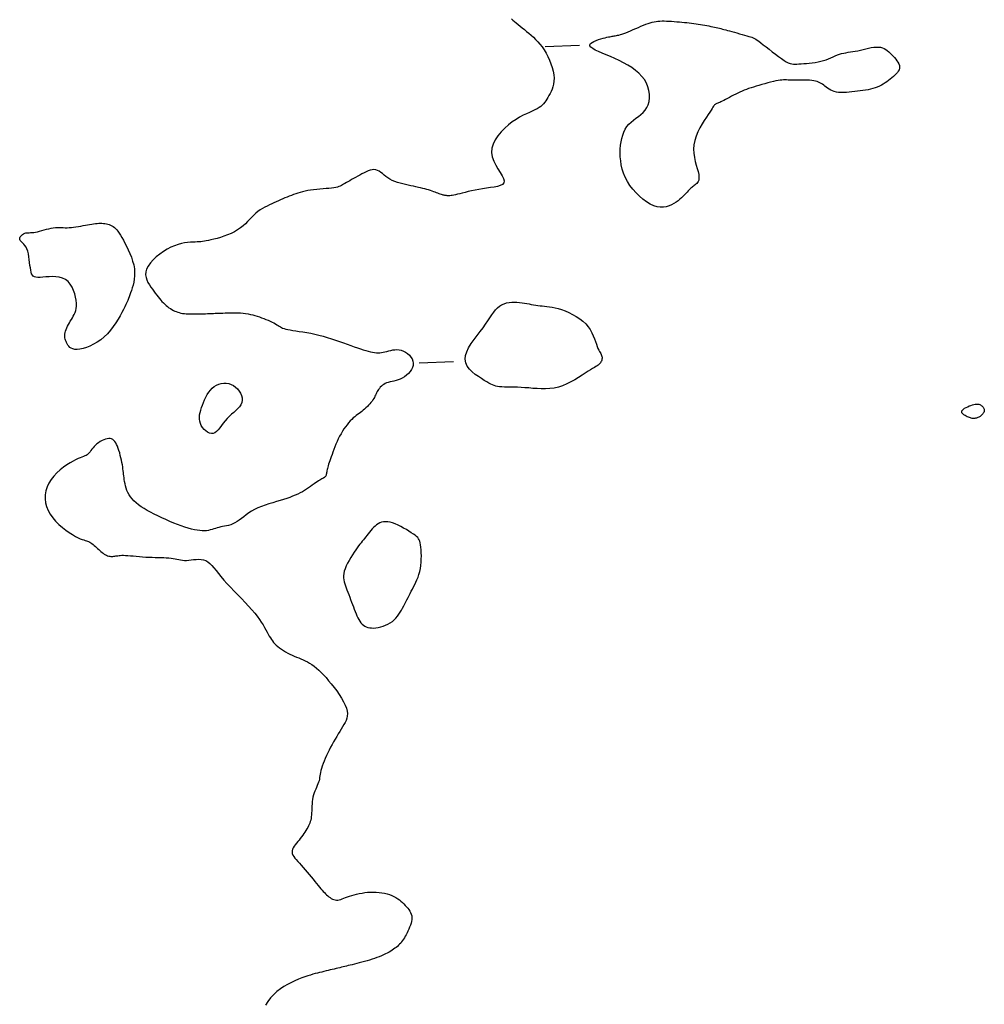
# Model space of a CAD drawing. Header units: millimetres. Extents: x 32690613 to 32693367, y 5343692 to 5344708.
# Tile 624 of 656: x 32692671 to 32692699, y 5344547 to 5344575. Entities that reach past the tile are written whole.
import ezdxf

# ---------------------------------------------------------------- set-up
doc = ezdxf.new("R2010")
doc.units = ezdxf.units.MM
doc.header["$LTSCALE"] = 20
doc.layers.add('02-DGM_HL_491.00', color=62, linetype='Continuous')

msp = doc.modelspace()

# ---------------------------------------------------------------- linework, layer by layer
at = {"layer": '02-DGM_HL_491.00', "elevation": 491, "flags": 128}
for points in [[(32692684.873, 5344575.371), (32692684.913, 5344575.337), (32692684.959, 5344575.299), (32692685.009, 5344575.257), (32692685.063, 5344575.212), (32692685.121, 5344575.164), (32692685.181, 5344575.114), (32692685.244, 5344575.061), (32692685.308, 5344575.008), (32692685.373, 5344574.954), (32692685.438, 5344574.898), (32692685.504, 5344574.839), (32692685.569, 5344574.777), (32692685.633, 5344574.711), (32692685.695, 5344574.639), (32692685.756, 5344574.56), (32692685.814, 5344574.474), (32692685.87, 5344574.38), (32692685.922, 5344574.28), (32692685.97, 5344574.176), (32692686.011, 5344574.069), (32692686.046, 5344573.961), (32692686.074, 5344573.855), (32692686.092, 5344573.753), (32692686.101, 5344573.656), (32692686.1, 5344573.566), (32692686.089, 5344573.482), (32692686.071, 5344573.406), (32692686.047, 5344573.335), (32692686.018, 5344573.269), (32692685.987, 5344573.208), (32692685.955, 5344573.151), (32692685.923, 5344573.098), (32692685.892, 5344573.049), (32692685.862, 5344573.002), (32692685.831, 5344572.958), (32692685.798, 5344572.916), (32692685.761, 5344572.877), (32692685.719, 5344572.839), (32692685.67, 5344572.804), (32692685.613, 5344572.769), (32692685.547, 5344572.736), (32692685.473, 5344572.702), (32692685.391, 5344572.666), (32692685.302, 5344572.626), (32692685.207, 5344572.58), (32692685.107, 5344572.527), (32692685.002, 5344572.464), (32692684.894, 5344572.391), (32692684.784, 5344572.306), (32692684.675, 5344572.209), (32692684.573, 5344572.104), (32692684.48, 5344571.991), (32692684.402, 5344571.873), (32692684.342, 5344571.75), (32692684.305, 5344571.625), (32692684.295, 5344571.5), (32692684.314, 5344571.376), (32692684.357, 5344571.255), (32692684.415, 5344571.138), (32692684.48, 5344571.028), (32692684.545, 5344570.925), (32692684.602, 5344570.832), (32692684.643, 5344570.75), (32692684.661, 5344570.68), (32692684.648, 5344570.625), (32692684.608, 5344570.581), (32692684.544, 5344570.548), (32692684.462, 5344570.523), (32692684.366, 5344570.503), (32692684.26, 5344570.487), (32692684.148, 5344570.472), (32692684.035, 5344570.456), (32692683.925, 5344570.438), (32692683.819, 5344570.417), (32692683.718, 5344570.395), (32692683.622, 5344570.373), (32692683.532, 5344570.351), (32692683.449, 5344570.33), (32692683.374, 5344570.311), (32692683.308, 5344570.294), (32692683.25, 5344570.281), (32692683.201, 5344570.271), (32692683.159, 5344570.263), (32692683.122, 5344570.258), (32692683.091, 5344570.255), (32692683.063, 5344570.254), (32692683.038, 5344570.254), (32692683.015, 5344570.255), (32692682.992, 5344570.256), (32692682.969, 5344570.258), (32692682.946, 5344570.262), (32692682.923, 5344570.266), (32692682.898, 5344570.271), (32692682.872, 5344570.278), (32692682.843, 5344570.287), (32692682.813, 5344570.297), (32692682.78, 5344570.309), (32692682.744, 5344570.323), (32692682.706, 5344570.338), (32692682.665, 5344570.354), (32692682.621, 5344570.371), (32692682.575, 5344570.388), (32692682.526, 5344570.405), (32692682.475, 5344570.421), (32692682.42, 5344570.437), (32692682.364, 5344570.452), (32692682.304, 5344570.467), (32692682.242, 5344570.482), (32692682.177, 5344570.496), (32692682.109, 5344570.511), (32692682.038, 5344570.526), (32692681.964, 5344570.542), (32692681.887, 5344570.558), (32692681.808, 5344570.575), (32692681.728, 5344570.594), (32692681.648, 5344570.615), (32692681.57, 5344570.639), (32692681.495, 5344570.666), (32692681.423, 5344570.696), (32692681.356, 5344570.731), (32692681.295, 5344570.769), (32692681.239, 5344570.81), (32692681.187, 5344570.852), (32692681.137, 5344570.893), (32692681.089, 5344570.93), (32692681.042, 5344570.962), (32692680.994, 5344570.987), (32692680.945, 5344571.002), (32692680.893, 5344571.008), (32692680.839, 5344571.003), (32692680.783, 5344570.99), (32692680.725, 5344570.971), (32692680.666, 5344570.946), (32692680.606, 5344570.916), (32692680.545, 5344570.884), (32692680.484, 5344570.851), (32692680.423, 5344570.817), (32692680.362, 5344570.784), (32692680.303, 5344570.751), (32692680.246, 5344570.719), (32692680.192, 5344570.689), (32692680.141, 5344570.66), (32692680.095, 5344570.633), (32692680.053, 5344570.608), (32692680.016, 5344570.585), (32692679.982, 5344570.565), (32692679.95, 5344570.546), (32692679.917, 5344570.53), (32692679.881, 5344570.516), (32692679.841, 5344570.503), (32692679.793, 5344570.492), (32692679.736, 5344570.482), (32692679.669, 5344570.474), (32692679.592, 5344570.466), (32692679.508, 5344570.458), (32692679.42, 5344570.451), (32692679.329, 5344570.443), (32692679.237, 5344570.435), (32692679.146, 5344570.425), (32692679.06, 5344570.414), (32692678.978, 5344570.401), (32692678.901, 5344570.386), (32692678.829, 5344570.369), (32692678.76, 5344570.35), (32692678.694, 5344570.331), (32692678.63, 5344570.309), (32692678.567, 5344570.287), (32692678.505, 5344570.264), (32692678.444, 5344570.239), (32692678.382, 5344570.214), (32692678.32, 5344570.188), (32692678.258, 5344570.162), (32692678.195, 5344570.134), (32692678.131, 5344570.106), (32692678.067, 5344570.078), (32692678.002, 5344570.049), (32692677.935, 5344570.019), (32692677.868, 5344569.988), (32692677.801, 5344569.956), (32692677.734, 5344569.921), (32692677.668, 5344569.883), (32692677.603, 5344569.842), (32692677.539, 5344569.797), (32692677.477, 5344569.747), (32692677.418, 5344569.692), (32692677.359, 5344569.633), (32692677.3, 5344569.572), (32692677.239, 5344569.508), (32692677.175, 5344569.445), (32692677.106, 5344569.382), (32692677.031, 5344569.322), (32692676.948, 5344569.265), (32692676.857, 5344569.213), (32692676.759, 5344569.165), (32692676.657, 5344569.122), (32692676.554, 5344569.083), (32692676.452, 5344569.049), (32692676.354, 5344569.019), (32692676.262, 5344568.994), (32692676.179, 5344568.973), (32692676.107, 5344568.956), (32692676.044, 5344568.944), (32692675.988, 5344568.934), (32692675.936, 5344568.927), (32692675.886, 5344568.922), (32692675.835, 5344568.919), (32692675.782, 5344568.916), (32692675.723, 5344568.914), (32692675.656, 5344568.911), (32692675.583, 5344568.906), (32692675.503, 5344568.898), (32692675.416, 5344568.886), (32692675.324, 5344568.867), (32692675.227, 5344568.841), (32692675.125, 5344568.806), (32692675.02, 5344568.761), (32692674.911, 5344568.704), (32692674.802, 5344568.638), (32692674.696, 5344568.563), (32692674.596, 5344568.482), (32692674.505, 5344568.396), (32692674.426, 5344568.309), (32692674.363, 5344568.22), (32692674.319, 5344568.133), (32692674.295, 5344568.049), (32692674.29, 5344567.968), (32692674.301, 5344567.89), (32692674.324, 5344567.815), (32692674.358, 5344567.744), (32692674.398, 5344567.675), (32692674.442, 5344567.61), (32692674.486, 5344567.548), (32692674.529, 5344567.488), (32692674.57, 5344567.432), (32692674.61, 5344567.378), (32692674.649, 5344567.328), (32692674.687, 5344567.28), (32692674.725, 5344567.234), (32692674.763, 5344567.192), (32692674.802, 5344567.151), (32692674.841, 5344567.113), (32692674.882, 5344567.078), (32692674.923, 5344567.045), (32692674.964, 5344567.014), (32692675.006, 5344566.986), (32692675.049, 5344566.96), (32692675.091, 5344566.937), (32692675.134, 5344566.917), (32692675.176, 5344566.899), (32692675.219, 5344566.883), (32692675.263, 5344566.87), (32692675.31, 5344566.859), (32692675.358, 5344566.85), (32692675.41, 5344566.844), (32692675.466, 5344566.838), (32692675.526, 5344566.835), (32692675.591, 5344566.833), (32692675.66, 5344566.832), (32692675.731, 5344566.832), (32692675.804, 5344566.833), (32692675.877, 5344566.835), (32692675.948, 5344566.838), (32692676.017, 5344566.84), (32692676.082, 5344566.843), (32692676.142, 5344566.845), (32692676.198, 5344566.847), (32692676.251, 5344566.849), (32692676.304, 5344566.851), (32692676.356, 5344566.853), (32692676.409, 5344566.855), (32692676.466, 5344566.858), (32692676.526, 5344566.86), (32692676.591, 5344566.862), (32692676.66, 5344566.865), (32692676.732, 5344566.867), (32692676.807, 5344566.867), (32692676.883, 5344566.867), (32692676.959, 5344566.865), (32692677.035, 5344566.861), (32692677.11, 5344566.855), (32692677.182, 5344566.846), (32692677.252, 5344566.835), (32692677.32, 5344566.821), (32692677.386, 5344566.805), (32692677.451, 5344566.787), (32692677.516, 5344566.767), (32692677.58, 5344566.746), (32692677.643, 5344566.723), (32692677.706, 5344566.699), (32692677.769, 5344566.674), (32692677.83, 5344566.648), (32692677.889, 5344566.622), (32692677.945, 5344566.596), (32692677.997, 5344566.571), (32692678.044, 5344566.546), (32692678.086, 5344566.522), (32692678.123, 5344566.5), (32692678.155, 5344566.48), (32692678.186, 5344566.461), (32692678.218, 5344566.442), (32692678.253, 5344566.426), (32692678.293, 5344566.41), (32692678.34, 5344566.395), (32692678.398, 5344566.382), (32692678.467, 5344566.369), (32692678.546, 5344566.356), (32692678.636, 5344566.343), (32692678.733, 5344566.329), (32692678.838, 5344566.313), (32692678.948, 5344566.295), (32692679.063, 5344566.274), (32692679.181, 5344566.248), (32692679.301, 5344566.219), (32692679.422, 5344566.186), (32692679.543, 5344566.15), (32692679.664, 5344566.112), (32692679.782, 5344566.073), (32692679.899, 5344566.033), (32692680.011, 5344565.994), (32692680.119, 5344565.955), (32692680.222, 5344565.919), (32692680.32, 5344565.884), (32692680.413, 5344565.852), (32692680.5, 5344565.823), (32692680.582, 5344565.796), (32692680.658, 5344565.773), (32692680.729, 5344565.753), (32692680.795, 5344565.737), (32692680.856, 5344565.725), (32692680.912, 5344565.716), (32692680.965, 5344565.711), (32692681.015, 5344565.71), (32692681.064, 5344565.712), (32692681.112, 5344565.717), (32692681.161, 5344565.725), (32692681.212, 5344565.737), (32692681.265, 5344565.75), (32692681.32, 5344565.765), (32692681.377, 5344565.779), (32692681.436, 5344565.79), (32692681.496, 5344565.798), (32692681.557, 5344565.801), (32692681.62, 5344565.796), (32692681.683, 5344565.783), (32692681.746, 5344565.759), (32692681.807, 5344565.727), (32692681.865, 5344565.686), (32692681.918, 5344565.639), (32692681.963, 5344565.586), (32692681.998, 5344565.529), (32692682.021, 5344565.469), (32692682.031, 5344565.407), (32692682.026, 5344565.345), (32692682.007, 5344565.282), (32692681.977, 5344565.222), (32692681.936, 5344565.164), (32692681.888, 5344565.109), (32692681.834, 5344565.059), (32692681.775, 5344565.015), (32692681.714, 5344564.978), (32692681.653, 5344564.948), (32692681.592, 5344564.924), (32692681.532, 5344564.905), (32692681.473, 5344564.89), (32692681.416, 5344564.877), (32692681.361, 5344564.864), (32692681.309, 5344564.851), (32692681.261, 5344564.835), (32692681.217, 5344564.816), (32692681.177, 5344564.793), (32692681.14, 5344564.768), (32692681.107, 5344564.74), (32692681.077, 5344564.711), (32692681.05, 5344564.68), (32692681.027, 5344564.648), (32692681.006, 5344564.616), (32692680.987, 5344564.584), (32692680.971, 5344564.552), (32692680.955, 5344564.52), (32692680.939, 5344564.487), (32692680.923, 5344564.454), (32692680.906, 5344564.419), (32692680.886, 5344564.384), (32692680.863, 5344564.347), (32692680.837, 5344564.309), (32692680.807, 5344564.27), (32692680.774, 5344564.23), (32692680.739, 5344564.191), (32692680.702, 5344564.152), (32692680.663, 5344564.114), (32692680.623, 5344564.078), (32692680.583, 5344564.044), (32692680.543, 5344564.012), (32692680.502, 5344563.982), (32692680.461, 5344563.953), (32692680.42, 5344563.923), (32692680.378, 5344563.892), (32692680.336, 5344563.858), (32692680.293, 5344563.822), (32692680.249, 5344563.781), (32692680.204, 5344563.735), (32692680.159, 5344563.684), (32692680.114, 5344563.628), (32692680.069, 5344563.569), (32692680.025, 5344563.505), (32692679.982, 5344563.438), (32692679.941, 5344563.368), (32692679.901, 5344563.295), (32692679.863, 5344563.219), (32692679.828, 5344563.142), (32692679.794, 5344563.064), (32692679.763, 5344562.987), (32692679.733, 5344562.911), (32692679.706, 5344562.837), (32692679.681, 5344562.767), (32692679.657, 5344562.701), (32692679.636, 5344562.64), (32692679.616, 5344562.584), (32692679.598, 5344562.533), (32692679.582, 5344562.486), (32692679.568, 5344562.442), (32692679.556, 5344562.402), (32692679.546, 5344562.364), (32692679.538, 5344562.33), (32692679.532, 5344562.297), (32692679.527, 5344562.267), (32692679.523, 5344562.239), (32692679.519, 5344562.213), (32692679.515, 5344562.189), (32692679.509, 5344562.167), (32692679.501, 5344562.148), (32692679.49, 5344562.13), (32692679.477, 5344562.115), (32692679.46, 5344562.102), (32692679.44, 5344562.088), (32692679.417, 5344562.075), (32692679.39, 5344562.06), (32692679.36, 5344562.044), (32692679.327, 5344562.025), (32692679.29, 5344562.002), (32692679.25, 5344561.975), (32692679.207, 5344561.945), (32692679.161, 5344561.912), (32692679.111, 5344561.876), (32692679.059, 5344561.839), (32692679.004, 5344561.801), (32692678.947, 5344561.763), (32692678.887, 5344561.726), (32692678.824, 5344561.689), (32692678.759, 5344561.655), (32692678.691, 5344561.621), (32692678.618, 5344561.588), (32692678.541, 5344561.556), (32692678.459, 5344561.524), (32692678.371, 5344561.493), (32692678.277, 5344561.462), (32692678.177, 5344561.432), (32692678.072, 5344561.401), (32692677.964, 5344561.369), (32692677.855, 5344561.335), (32692677.746, 5344561.3), (32692677.64, 5344561.262), (32692677.538, 5344561.22), (32692677.443, 5344561.175), (32692677.355, 5344561.125), (32692677.273, 5344561.073), (32692677.198, 5344561.02), (32692677.128, 5344560.966), (32692677.061, 5344560.915), (32692676.997, 5344560.867), (32692676.935, 5344560.823), (32692676.874, 5344560.786), (32692676.813, 5344560.756), (32692676.752, 5344560.732), (32692676.691, 5344560.714), (32692676.631, 5344560.7), (32692676.572, 5344560.688), (32692676.515, 5344560.678), (32692676.46, 5344560.668), (32692676.407, 5344560.656), (32692676.356, 5344560.643), (32692676.307, 5344560.628), (32692676.259, 5344560.612), (32692676.211, 5344560.596), (32692676.161, 5344560.582), (32692676.109, 5344560.57), (32692676.054, 5344560.561), (32692675.994, 5344560.557), (32692675.928, 5344560.557), (32692675.858, 5344560.562), (32692675.782, 5344560.572), (32692675.701, 5344560.587), (32692675.614, 5344560.607), (32692675.522, 5344560.632), (32692675.424, 5344560.662), (32692675.321, 5344560.697), (32692675.213, 5344560.737), (32692675.101, 5344560.781), (32692674.986, 5344560.829), (32692674.871, 5344560.88), (32692674.756, 5344560.932), (32692674.644, 5344560.986), (32692674.535, 5344561.041), (32692674.432, 5344561.095), (32692674.335, 5344561.149), (32692674.244, 5344561.202), (32692674.161, 5344561.256), (32692674.085, 5344561.31), (32692674.015, 5344561.364), (32692673.953, 5344561.42), (32692673.898, 5344561.478), (32692673.851, 5344561.537), (32692673.81, 5344561.599), (32692673.776, 5344561.663), (32692673.748, 5344561.728), (32692673.725, 5344561.792), (32692673.707, 5344561.857), (32692673.693, 5344561.92), (32692673.681, 5344561.981), (32692673.672, 5344562.039), (32692673.665, 5344562.093), (32692673.658, 5344562.145), (32692673.653, 5344562.196), (32692673.647, 5344562.246), (32692673.642, 5344562.297), (32692673.635, 5344562.35), (32692673.627, 5344562.406), (32692673.617, 5344562.465), (32692673.605, 5344562.53), (32692673.591, 5344562.598), (32692673.576, 5344562.668), (32692673.558, 5344562.739), (32692673.539, 5344562.81), (32692673.518, 5344562.878), (32692673.497, 5344562.942), (32692673.474, 5344563.002), (32692673.45, 5344563.055), (32692673.426, 5344563.101), (32692673.399, 5344563.141), (32692673.371, 5344563.173), (32692673.34, 5344563.198), (32692673.305, 5344563.216), (32692673.268, 5344563.226), (32692673.226, 5344563.228), (32692673.18, 5344563.223), (32692673.132, 5344563.21), (32692673.081, 5344563.191), (32692673.029, 5344563.167), (32692672.978, 5344563.138), (32692672.928, 5344563.105), (32692672.882, 5344563.07), (32692672.839, 5344563.033), (32692672.801, 5344562.994), (32692672.768, 5344562.955), (32692672.737, 5344562.917), (32692672.709, 5344562.88), (32692672.683, 5344562.845), (32692672.656, 5344562.812), (32692672.629, 5344562.784), (32692672.599, 5344562.759), (32692672.568, 5344562.739), (32692672.532, 5344562.723), (32692672.492, 5344562.707), (32692672.446, 5344562.691), (32692672.394, 5344562.671), (32692672.334, 5344562.647), (32692672.266, 5344562.616), (32692672.19, 5344562.576), (32692672.104, 5344562.526), (32692672.011, 5344562.466), (32692671.914, 5344562.396), (32692671.817, 5344562.319), (32692671.724, 5344562.233), (32692671.636, 5344562.14), (32692671.558, 5344562.042), (32692671.492, 5344561.937), (32692671.441, 5344561.829), (32692671.407, 5344561.717), (32692671.388, 5344561.602), (32692671.384, 5344561.487), (32692671.397, 5344561.371), (32692671.425, 5344561.257), (32692671.468, 5344561.144), (32692671.527, 5344561.035), (32692671.601, 5344560.931), (32692671.687, 5344560.832), (32692671.781, 5344560.739), (32692671.881, 5344560.653), (32692671.982, 5344560.575), (32692672.081, 5344560.506), (32692672.175, 5344560.446), (32692672.261, 5344560.397), (32692672.335, 5344560.358), (32692672.398, 5344560.329), (32692672.453, 5344560.308), (32692672.5, 5344560.292), (32692672.54, 5344560.279), (32692672.577, 5344560.268), (32692672.61, 5344560.258), (32692672.642, 5344560.245), (32692672.674, 5344560.229), (32692672.706, 5344560.209), (32692672.738, 5344560.186), (32692672.77, 5344560.161), (32692672.803, 5344560.134), (32692672.835, 5344560.106), (32692672.868, 5344560.076), (32692672.9, 5344560.047), (32692672.933, 5344560.017), (32692672.965, 5344559.987), (32692672.997, 5344559.959), (32692673.03, 5344559.932), (32692673.062, 5344559.907), (32692673.094, 5344559.884), (32692673.126, 5344559.864), (32692673.158, 5344559.848), (32692673.19, 5344559.836), (32692673.221, 5344559.827), (32692673.252, 5344559.821), (32692673.283, 5344559.818), (32692673.314, 5344559.817), (32692673.343, 5344559.818), (32692673.372, 5344559.82), (32692673.401, 5344559.824), (32692673.429, 5344559.829), (32692673.457, 5344559.834), (32692673.487, 5344559.838), (32692673.52, 5344559.843), (32692673.557, 5344559.846), (32692673.6, 5344559.848), (32692673.65, 5344559.849), (32692673.708, 5344559.847), (32692673.776, 5344559.843), (32692673.851, 5344559.838), (32692673.933, 5344559.83), (32692674.019, 5344559.822), (32692674.11, 5344559.814), (32692674.203, 5344559.806), (32692674.296, 5344559.799), (32692674.389, 5344559.793), (32692674.48, 5344559.79), (32692674.568, 5344559.787), (32692674.653, 5344559.785), (32692674.735, 5344559.784), (32692674.814, 5344559.782), (32692674.888, 5344559.779), (32692674.958, 5344559.775), (32692675.024, 5344559.768), (32692675.084, 5344559.759), (32692675.141, 5344559.748), (32692675.195, 5344559.736), (32692675.248, 5344559.725), (32692675.3, 5344559.715), (32692675.354, 5344559.707), (32692675.411, 5344559.702), (32692675.471, 5344559.702), (32692675.536, 5344559.707), (32692675.604, 5344559.715), (32692675.675, 5344559.723), (32692675.748, 5344559.73), (32692675.821, 5344559.734), (32692675.892, 5344559.73), (32692675.961, 5344559.719), (32692676.027, 5344559.696), (32692676.089, 5344559.661), (32692676.148, 5344559.614), (32692676.206, 5344559.555), (32692676.265, 5344559.487), (32692676.327, 5344559.409), (32692676.394, 5344559.323), (32692676.467, 5344559.231), (32692676.55, 5344559.133), (32692676.642, 5344559.03), (32692676.742, 5344558.923), (32692676.847, 5344558.814), (32692676.956, 5344558.704), (32692677.064, 5344558.594), (32692677.169, 5344558.485), (32692677.269, 5344558.378), (32692677.362, 5344558.275), (32692677.444, 5344558.177), (32692677.516, 5344558.083), (32692677.58, 5344557.994), (32692677.636, 5344557.91), (32692677.686, 5344557.832), (32692677.73, 5344557.758), (32692677.769, 5344557.689), (32692677.804, 5344557.625), (32692677.836, 5344557.566), (32692677.867, 5344557.512), (32692677.897, 5344557.462), (32692677.927, 5344557.414), (32692677.958, 5344557.37), (32692677.991, 5344557.327), (32692678.028, 5344557.286), (32692678.069, 5344557.246), (32692678.115, 5344557.206), (32692678.165, 5344557.167), (32692678.219, 5344557.128), (32692678.276, 5344557.091), (32692678.336, 5344557.055), (32692678.398, 5344557.021), (32692678.461, 5344556.988), (32692678.525, 5344556.958), (32692678.589, 5344556.931), (32692678.652, 5344556.905), (32692678.716, 5344556.879), (32692678.779, 5344556.854), (32692678.843, 5344556.827), (32692678.907, 5344556.797), (32692678.97, 5344556.765), (32692679.034, 5344556.728), (32692679.099, 5344556.686), (32692679.163, 5344556.639), (32692679.229, 5344556.586), (32692679.296, 5344556.526), (32692679.364, 5344556.46), (32692679.435, 5344556.388), (32692679.507, 5344556.308), (32692679.582, 5344556.221), (32692679.66, 5344556.127), (32692679.738, 5344556.027), (32692679.815, 5344555.923), (32692679.888, 5344555.818), (32692679.955, 5344555.714), (32692680.013, 5344555.612), (32692680.062, 5344555.515), (32692680.097, 5344555.424), (32692680.118, 5344555.342), (32692680.126, 5344555.267), (32692680.122, 5344555.197), (32692680.109, 5344555.133), (32692680.086, 5344555.07), (32692680.057, 5344555.01), (32692680.023, 5344554.949), (32692679.985, 5344554.886), (32692679.945, 5344554.82), (32692679.903, 5344554.752), (32692679.86, 5344554.68), (32692679.816, 5344554.607), (32692679.772, 5344554.531), (32692679.728, 5344554.454), (32692679.684, 5344554.375), (32692679.641, 5344554.294), (32692679.599, 5344554.213), (32692679.558, 5344554.132), (32692679.52, 5344554.051), (32692679.484, 5344553.971), (32692679.451, 5344553.894), (32692679.422, 5344553.82), (32692679.396, 5344553.749), (32692679.376, 5344553.683), (32692679.36, 5344553.623), (32692679.347, 5344553.567), (32692679.338, 5344553.514), (32692679.33, 5344553.465), (32692679.323, 5344553.417), (32692679.314, 5344553.371), (32692679.304, 5344553.326), (32692679.291, 5344553.28), (32692679.275, 5344553.233), (32692679.255, 5344553.184), (32692679.233, 5344553.134), (32692679.21, 5344553.082), (32692679.187, 5344553.028), (32692679.166, 5344552.972), (32692679.146, 5344552.913), (32692679.13, 5344552.851), (32692679.118, 5344552.787), (32692679.109, 5344552.72), (32692679.103, 5344552.653), (32692679.099, 5344552.585), (32692679.096, 5344552.519), (32692679.094, 5344552.454), (32692679.091, 5344552.392), (32692679.087, 5344552.335), (32692679.081, 5344552.281), (32692679.073, 5344552.232), (32692679.063, 5344552.186), (32692679.05, 5344552.142), (32692679.036, 5344552.1), (32692679.019, 5344552.059), (32692678.999, 5344552.018), (32692678.977, 5344551.976), (32692678.952, 5344551.933), (32692678.925, 5344551.888), (32692678.896, 5344551.842), (32692678.865, 5344551.796), (32692678.832, 5344551.749), (32692678.798, 5344551.702), (32692678.762, 5344551.655), (32692678.726, 5344551.609), (32692678.689, 5344551.563), (32692678.652, 5344551.518), (32692678.618, 5344551.474), (32692678.587, 5344551.43), (32692678.561, 5344551.386), (32692678.541, 5344551.344), (32692678.529, 5344551.301), (32692678.525, 5344551.259), (32692678.532, 5344551.218), (32692678.548, 5344551.176), (32692678.573, 5344551.133), (32692678.605, 5344551.089), (32692678.644, 5344551.042), (32692678.688, 5344550.992), (32692678.737, 5344550.939), (32692678.79, 5344550.881), (32692678.846, 5344550.818), (32692678.904, 5344550.751), (32692678.962, 5344550.683), (32692679.021, 5344550.613), (32692679.078, 5344550.543), (32692679.134, 5344550.475), (32692679.187, 5344550.41), (32692679.236, 5344550.35), (32692679.281, 5344550.295), (32692679.321, 5344550.245), (32692679.359, 5344550.2), (32692679.394, 5344550.159), (32692679.427, 5344550.121), (32692679.459, 5344550.087), (32692679.491, 5344550.054), (32692679.523, 5344550.024), (32692679.556, 5344549.994), (32692679.59, 5344549.967), (32692679.624, 5344549.942), (32692679.66, 5344549.919), (32692679.697, 5344549.901), (32692679.734, 5344549.886), (32692679.772, 5344549.876), (32692679.81, 5344549.872), (32692679.85, 5344549.873), (32692679.89, 5344549.88), (32692679.932, 5344549.891), (32692679.976, 5344549.906), (32692680.023, 5344549.923), (32692680.074, 5344549.943), (32692680.128, 5344549.963), (32692680.187, 5344549.984), (32692680.252, 5344550.005), (32692680.32, 5344550.026), (32692680.393, 5344550.044), (32692680.469, 5344550.062), (32692680.548, 5344550.076), (32692680.629, 5344550.089), (32692680.711, 5344550.097), (32692680.794, 5344550.103), (32692680.878, 5344550.104), (32692680.96, 5344550.101), (32692681.042, 5344550.094), (32692681.122, 5344550.084), (32692681.199, 5344550.069), (32692681.273, 5344550.051), (32692681.344, 5344550.029), (32692681.41, 5344550.004), (32692681.471, 5344549.976), (32692681.527, 5344549.945), (32692681.58, 5344549.911), (32692681.628, 5344549.875), (32692681.674, 5344549.838), (32692681.717, 5344549.799), (32692681.757, 5344549.759), (32692681.796, 5344549.719), (32692681.833, 5344549.679), (32692681.869, 5344549.638), (32692681.901, 5344549.597), (32692681.929, 5344549.554), (32692681.953, 5344549.51), (32692681.972, 5344549.464), (32692681.985, 5344549.416), (32692681.991, 5344549.366), (32692681.989, 5344549.312), (32692681.981, 5344549.257), (32692681.967, 5344549.2), (32692681.948, 5344549.142), (32692681.926, 5344549.085), (32692681.902, 5344549.028), (32692681.876, 5344548.973), (32692681.85, 5344548.921), (32692681.824, 5344548.871), (32692681.798, 5344548.825), (32692681.773, 5344548.781), (32692681.747, 5344548.74), (32692681.721, 5344548.701), (32692681.694, 5344548.664), (32692681.666, 5344548.629), (32692681.637, 5344548.596), (32692681.606, 5344548.564), (32692681.574, 5344548.533), (32692681.539, 5344548.504), (32692681.502, 5344548.476), (32692681.463, 5344548.448), (32692681.421, 5344548.421), (32692681.377, 5344548.394), (32692681.329, 5344548.367), (32692681.279, 5344548.34), (32692681.225, 5344548.313), (32692681.168, 5344548.286), (32692681.109, 5344548.259), (32692681.046, 5344548.233), (32692680.981, 5344548.208), (32692680.913, 5344548.183), (32692680.842, 5344548.159), (32692680.769, 5344548.135), (32692680.694, 5344548.113), (32692680.619, 5344548.092), (32692680.544, 5344548.072), (32692680.47, 5344548.053), (32692680.398, 5344548.035), (32692680.329, 5344548.018), (32692680.265, 5344548.003), (32692680.205, 5344547.988), (32692680.15, 5344547.975), (32692680.098, 5344547.962), (32692680.048, 5344547.95), (32692679.999, 5344547.939), (32692679.951, 5344547.927), (32692679.902, 5344547.915), (32692679.852, 5344547.903), (32692679.799, 5344547.89), (32692679.744, 5344547.877), (32692679.687, 5344547.863), (32692679.628, 5344547.849), (32692679.568, 5344547.835), (32692679.507, 5344547.82), (32692679.445, 5344547.805), (32692679.384, 5344547.79), (32692679.321, 5344547.775), (32692679.258, 5344547.76), (32692679.193, 5344547.743), (32692679.125, 5344547.724), (32692679.054, 5344547.703), (32692678.977, 5344547.678), (32692678.895, 5344547.65), (32692678.806, 5344547.618), (32692678.711, 5344547.58), (32692678.609, 5344547.537), (32692678.504, 5344547.488), (32692678.397, 5344547.433), (32692678.29, 5344547.37), (32692678.186, 5344547.3), (32692678.085, 5344547.222), (32692677.991, 5344547.135), (32692677.905, 5344547.04), (32692677.828, 5344546.939), (32692677.76, 5344546.834)], [(32692686.842, 5344574.602), (32692685.843, 5344574.563)], [(32692682.198, 5344565.414), (32692683.197, 5344565.453)]]:
    msp.add_lwpolyline(points, dxfattribs=at)
for points in [[(32692688.178, 5344574.971), (32692688.242, 5344574.997), (32692688.313, 5344575.027), (32692688.387, 5344575.059), (32692688.463, 5344575.092), (32692688.54, 5344575.125), (32692688.616, 5344575.157), (32692688.69, 5344575.188), (32692688.759, 5344575.215), (32692688.824, 5344575.238), (32692688.884, 5344575.258), (32692688.942, 5344575.274), (32692688.997, 5344575.286), (32692689.052, 5344575.296), (32692689.108, 5344575.303), (32692689.165, 5344575.307), (32692689.226, 5344575.31), (32692689.29, 5344575.31), (32692689.358, 5344575.309), (32692689.429, 5344575.306), (32692689.502, 5344575.302), (32692689.577, 5344575.296), (32692689.651, 5344575.29), (32692689.726, 5344575.284), (32692689.8, 5344575.277), (32692689.872, 5344575.269), (32692689.942, 5344575.262), (32692690.011, 5344575.254), (32692690.078, 5344575.246), (32692690.145, 5344575.238), (32692690.21, 5344575.229), (32692690.274, 5344575.219), (32692690.337, 5344575.209), (32692690.4, 5344575.199), (32692690.461, 5344575.188), (32692690.522, 5344575.177), (32692690.58, 5344575.165), (32692690.637, 5344575.154), (32692690.691, 5344575.142), (32692690.743, 5344575.131), (32692690.792, 5344575.12), (32692690.838, 5344575.11), (32692690.883, 5344575.1), (32692690.927, 5344575.089), (32692690.971, 5344575.078), (32692691.017, 5344575.067), (32692691.067, 5344575.054), (32692691.121, 5344575.039), (32692691.181, 5344575.023), (32692691.248, 5344575.004), (32692691.319, 5344574.984), (32692691.393, 5344574.963), (32692691.468, 5344574.941), (32692691.542, 5344574.92), (32692691.612, 5344574.9), (32692691.677, 5344574.881), (32692691.734, 5344574.864), (32692691.782, 5344574.85), (32692691.824, 5344574.837), (32692691.861, 5344574.823), (32692691.897, 5344574.806), (32692691.935, 5344574.786), (32692691.977, 5344574.759), (32692692.025, 5344574.724), (32692692.084, 5344574.68), (32692692.154, 5344574.624), (32692692.234, 5344574.561), (32692692.321, 5344574.492), (32692692.412, 5344574.421), (32692692.503, 5344574.35), (32692692.592, 5344574.282), (32692692.676, 5344574.221), (32692692.753, 5344574.169), (32692692.819, 5344574.13), (32692692.877, 5344574.1), (32692692.929, 5344574.081), (32692692.977, 5344574.069), (32692693.024, 5344574.063), (32692693.072, 5344574.062), (32692693.124, 5344574.064), (32692693.183, 5344574.068), (32692693.249, 5344574.072), (32692693.323, 5344574.076), (32692693.402, 5344574.081), (32692693.484, 5344574.088), (32692693.569, 5344574.098), (32692693.654, 5344574.109), (32692693.738, 5344574.124), (32692693.819, 5344574.143), (32692693.896, 5344574.165), (32692693.969, 5344574.19), (32692694.039, 5344574.218), (32692694.106, 5344574.246), (32692694.171, 5344574.275), (32692694.234, 5344574.302), (32692694.296, 5344574.327), (32692694.358, 5344574.349), (32692694.42, 5344574.367), (32692694.482, 5344574.381), (32692694.546, 5344574.393), (32692694.61, 5344574.403), (32692694.676, 5344574.413), (32692694.744, 5344574.424), (32692694.815, 5344574.435), (32692694.888, 5344574.449), (32692694.964, 5344574.466), (32692695.041, 5344574.485), (32692695.12, 5344574.504), (32692695.198, 5344574.522), (32692695.274, 5344574.538), (32692695.348, 5344574.549), (32692695.419, 5344574.556), (32692695.484, 5344574.556), (32692695.544, 5344574.548), (32692695.599, 5344574.533), (32692695.649, 5344574.512), (32692695.696, 5344574.485), (32692695.74, 5344574.453), (32692695.783, 5344574.418), (32692695.824, 5344574.379), (32692695.865, 5344574.337), (32692695.907, 5344574.294), (32692695.947, 5344574.25), (32692695.985, 5344574.206), (32692696.02, 5344574.16), (32692696.05, 5344574.115), (32692696.073, 5344574.07), (32692696.089, 5344574.025), (32692696.096, 5344573.982), (32692696.093, 5344573.94), (32692696.08, 5344573.899), (32692696.059, 5344573.859), (32692696.031, 5344573.819), (32692695.997, 5344573.781), (32692695.959, 5344573.742), (32692695.917, 5344573.704), (32692695.872, 5344573.666), (32692695.826, 5344573.628), (32692695.778, 5344573.59), (32692695.729, 5344573.552), (32692695.678, 5344573.516), (32692695.625, 5344573.482), (32692695.57, 5344573.45), (32692695.512, 5344573.421), (32692695.452, 5344573.395), (32692695.389, 5344573.372), (32692695.323, 5344573.353), (32692695.255, 5344573.336), (32692695.185, 5344573.322), (32692695.112, 5344573.309), (32692695.037, 5344573.298), (32692694.96, 5344573.287), (32692694.881, 5344573.277), (32692694.8, 5344573.266), (32692694.719, 5344573.256), (32692694.638, 5344573.248), (32692694.557, 5344573.241), (32692694.479, 5344573.238), (32692694.404, 5344573.238), (32692694.333, 5344573.242), (32692694.267, 5344573.251), (32692694.207, 5344573.267), (32692694.153, 5344573.287), (32692694.103, 5344573.31), (32692694.057, 5344573.337), (32692694.014, 5344573.366), (32692693.975, 5344573.395), (32692693.937, 5344573.424), (32692693.901, 5344573.452), (32692693.866, 5344573.477), (32692693.83, 5344573.501), (32692693.794, 5344573.521), (32692693.755, 5344573.54), (32692693.712, 5344573.556), (32692693.665, 5344573.569), (32692693.613, 5344573.58), (32692693.554, 5344573.588), (32692693.487, 5344573.594), (32692693.415, 5344573.597), (32692693.34, 5344573.599), (32692693.262, 5344573.6), (32692693.186, 5344573.6), (32692693.111, 5344573.599), (32692693.041, 5344573.599), (32692692.978, 5344573.599), (32692692.922, 5344573.6), (32692692.873, 5344573.602), (32692692.828, 5344573.604), (32692692.785, 5344573.604), (32692692.741, 5344573.604), (32692692.695, 5344573.601), (32692692.644, 5344573.595), (32692692.586, 5344573.586), (32692692.52, 5344573.574), (32692692.446, 5344573.557), (32692692.367, 5344573.538), (32692692.283, 5344573.517), (32692692.198, 5344573.494), (32692692.112, 5344573.471), (32692692.028, 5344573.446), (32692691.947, 5344573.422), (32692691.871, 5344573.399), (32692691.799, 5344573.376), (32692691.731, 5344573.353), (32692691.666, 5344573.33), (32692691.603, 5344573.306), (32692691.541, 5344573.281), (32692691.48, 5344573.255), (32692691.419, 5344573.226), (32692691.358, 5344573.196), (32692691.296, 5344573.164), (32692691.235, 5344573.131), (32692691.175, 5344573.099), (32692691.118, 5344573.068), (32692691.064, 5344573.038), (32692691.014, 5344573.012), (32692690.969, 5344572.989), (32692690.929, 5344572.971), (32692690.894, 5344572.956), (32692690.863, 5344572.944), (32692690.837, 5344572.933), (32692690.813, 5344572.924), (32692690.793, 5344572.915), (32692690.775, 5344572.906), (32692690.759, 5344572.895), (32692690.745, 5344572.882), (32692690.73, 5344572.865), (32692690.714, 5344572.842), (32692690.695, 5344572.814), (32692690.671, 5344572.777), (32692690.643, 5344572.732), (32692690.607, 5344572.675), (32692690.562, 5344572.607), (32692690.508, 5344572.525), (32692690.448, 5344572.433), (32692690.386, 5344572.33), (32692690.323, 5344572.219), (32692690.265, 5344572.101), (32692690.214, 5344571.979), (32692690.174, 5344571.855), (32692690.149, 5344571.729), (32692690.14, 5344571.604), (32692690.146, 5344571.481), (32692690.163, 5344571.361), (32692690.187, 5344571.247), (32692690.214, 5344571.14), (32692690.243, 5344571.041), (32692690.267, 5344570.951), (32692690.285, 5344570.872), (32692690.293, 5344570.806), (32692690.293, 5344570.751), (32692690.285, 5344570.705), (32692690.27, 5344570.668), (32692690.251, 5344570.637), (32692690.229, 5344570.612), (32692690.205, 5344570.59), (32692690.18, 5344570.57), (32692690.156, 5344570.552), (32692690.133, 5344570.534), (32692690.11, 5344570.515), (32692690.086, 5344570.495), (32692690.062, 5344570.473), (32692690.037, 5344570.449), (32692690.01, 5344570.422), (32692689.981, 5344570.392), (32692689.95, 5344570.358), (32692689.916, 5344570.32), (32692689.879, 5344570.279), (32692689.838, 5344570.237), (32692689.793, 5344570.193), (32692689.745, 5344570.15), (32692689.691, 5344570.106), (32692689.633, 5344570.064), (32692689.569, 5344570.024), (32692689.501, 5344569.988), (32692689.427, 5344569.958), (32692689.348, 5344569.935), (32692689.264, 5344569.923), (32692689.176, 5344569.922), (32692689.082, 5344569.936), (32692688.985, 5344569.965), (32692688.883, 5344570.011), (32692688.779, 5344570.073), (32692688.674, 5344570.15), (32692688.572, 5344570.237), (32692688.473, 5344570.335), (32692688.381, 5344570.441), (32692688.297, 5344570.553), (32692688.224, 5344570.668), (32692688.163, 5344570.786), (32692688.114, 5344570.905), (32692688.076, 5344571.024), (32692688.048, 5344571.143), (32692688.029, 5344571.261), (32692688.018, 5344571.378), (32692688.014, 5344571.492), (32692688.017, 5344571.604), (32692688.026, 5344571.712), (32692688.04, 5344571.815), (32692688.06, 5344571.914), (32692688.087, 5344572.008), (32692688.121, 5344572.096), (32692688.162, 5344572.178), (32692688.21, 5344572.254), (32692688.266, 5344572.322), (32692688.329, 5344572.384), (32692688.399, 5344572.44), (32692688.471, 5344572.494), (32692688.544, 5344572.547), (32692688.614, 5344572.602), (32692688.681, 5344572.661), (32692688.74, 5344572.727), (32692688.789, 5344572.802), (32692688.827, 5344572.887), (32692688.852, 5344572.981), (32692688.864, 5344573.082), (32692688.863, 5344573.188), (32692688.848, 5344573.296), (32692688.818, 5344573.404), (32692688.775, 5344573.51), (32692688.716, 5344573.612), (32692688.642, 5344573.708), (32692688.555, 5344573.797), (32692688.456, 5344573.881), (32692688.348, 5344573.96), (32692688.232, 5344574.033), (32692688.11, 5344574.101), (32692687.985, 5344574.165), (32692687.858, 5344574.225), (32692687.731, 5344574.28), (32692687.608, 5344574.332), (32692687.492, 5344574.381), (32692687.387, 5344574.427), (32692687.296, 5344574.47), (32692687.222, 5344574.511), (32692687.169, 5344574.55), (32692687.141, 5344574.587), (32692687.139, 5344574.622), (32692687.161, 5344574.656), (32692687.202, 5344574.688), (32692687.256, 5344574.718), (32692687.321, 5344574.745), (32692687.39, 5344574.77), (32692687.46, 5344574.792), (32692687.525, 5344574.81), (32692687.583, 5344574.825), (32692687.633, 5344574.838), (32692687.677, 5344574.847), (32692687.715, 5344574.855), (32692687.75, 5344574.861), (32692687.782, 5344574.867), (32692687.812, 5344574.872), (32692687.842, 5344574.876), (32692687.873, 5344574.881), (32692687.906, 5344574.887), (32692687.94, 5344574.895), (32692687.979, 5344574.904), (32692688.021, 5344574.916), (32692688.067, 5344574.931), (32692688.119, 5344574.949)], [(32692671.235, 5344567.892), (32692671.17, 5344567.892), (32692671.117, 5344567.898), (32692671.074, 5344567.91), (32692671.04, 5344567.929), (32692671.014, 5344567.957), (32692670.993, 5344567.993), (32692670.978, 5344568.04), (32692670.965, 5344568.096), (32692670.955, 5344568.163), (32692670.945, 5344568.239), (32692670.935, 5344568.32), (32692670.925, 5344568.404), (32692670.913, 5344568.488), (32692670.898, 5344568.569), (32692670.88, 5344568.645), (32692670.858, 5344568.712), (32692670.831, 5344568.768), (32692670.8, 5344568.814), (32692670.769, 5344568.853), (32692670.737, 5344568.885), (32692670.708, 5344568.912), (32692670.682, 5344568.937), (32692670.663, 5344568.96), (32692670.651, 5344568.983), (32692670.647, 5344569.009), (32692670.653, 5344569.035), (32692670.665, 5344569.061), (32692670.683, 5344569.087), (32692670.706, 5344569.111), (32692670.733, 5344569.133), (32692670.762, 5344569.152), (32692670.792, 5344569.166), (32692670.823, 5344569.175), (32692670.855, 5344569.18), (32692670.889, 5344569.183), (32692670.925, 5344569.184), (32692670.963, 5344569.185), (32692671.006, 5344569.187), (32692671.052, 5344569.191), (32692671.104, 5344569.199), (32692671.161, 5344569.211), (32692671.222, 5344569.226), (32692671.287, 5344569.245), (32692671.354, 5344569.264), (32692671.422, 5344569.283), (32692671.49, 5344569.3), (32692671.556, 5344569.316), (32692671.62, 5344569.327), (32692671.681, 5344569.334), (32692671.738, 5344569.336), (32692671.794, 5344569.336), (32692671.849, 5344569.334), (32692671.904, 5344569.332), (32692671.959, 5344569.329), (32692672.017, 5344569.328), (32692672.077, 5344569.33), (32692672.141, 5344569.335), (32692672.207, 5344569.342), (32692672.275, 5344569.352), (32692672.344, 5344569.363), (32692672.413, 5344569.376), (32692672.481, 5344569.389), (32692672.547, 5344569.402), (32692672.611, 5344569.414), (32692672.671, 5344569.424), (32692672.729, 5344569.434), (32692672.783, 5344569.442), (32692672.835, 5344569.448), (32692672.884, 5344569.452), (32692672.932, 5344569.455), (32692672.979, 5344569.457), (32692673.024, 5344569.456), (32692673.069, 5344569.454), (32692673.113, 5344569.449), (32692673.155, 5344569.442), (32692673.197, 5344569.433), (32692673.238, 5344569.42), (32692673.277, 5344569.405), (32692673.315, 5344569.386), (32692673.351, 5344569.363), (32692673.387, 5344569.336), (32692673.421, 5344569.305), (32692673.455, 5344569.268), (32692673.489, 5344569.224), (32692673.524, 5344569.174), (32692673.562, 5344569.115), (32692673.602, 5344569.048), (32692673.645, 5344568.971), (32692673.691, 5344568.885), (32692673.74, 5344568.79), (32692673.788, 5344568.688), (32692673.835, 5344568.582), (32692673.877, 5344568.472), (32692673.914, 5344568.361), (32692673.944, 5344568.25), (32692673.963, 5344568.142), (32692673.972, 5344568.037), (32692673.971, 5344567.937), (32692673.961, 5344567.841), (32692673.946, 5344567.751), (32692673.925, 5344567.666), (32692673.902, 5344567.587), (32692673.878, 5344567.513), (32692673.855, 5344567.447), (32692673.833, 5344567.386), (32692673.813, 5344567.33), (32692673.793, 5344567.277), (32692673.771, 5344567.223), (32692673.747, 5344567.167), (32692673.72, 5344567.106), (32692673.688, 5344567.039), (32692673.65, 5344566.962), (32692673.605, 5344566.875), (32692673.553, 5344566.779), (32692673.493, 5344566.677), (32692673.427, 5344566.571), (32692673.354, 5344566.465), (32692673.274, 5344566.361), (32692673.188, 5344566.262), (32692673.094, 5344566.17), (32692672.995, 5344566.088), (32692672.891, 5344566.016), (32692672.785, 5344565.955), (32692672.68, 5344565.904), (32692672.578, 5344565.863), (32692672.48, 5344565.833), (32692672.391, 5344565.814), (32692672.311, 5344565.806), (32692672.243, 5344565.808), (32692672.186, 5344565.82), (32692672.139, 5344565.839), (32692672.101, 5344565.865), (32692672.069, 5344565.896), (32692672.043, 5344565.93), (32692672.022, 5344565.966), (32692672.004, 5344566.002), (32692671.988, 5344566.038), (32692671.974, 5344566.072), (32692671.963, 5344566.106), (32692671.954, 5344566.141), (32692671.95, 5344566.176), (32692671.948, 5344566.213), (32692671.951, 5344566.252), (32692671.959, 5344566.292), (32692671.971, 5344566.336), (32692671.987, 5344566.381), (32692672.007, 5344566.429), (32692672.03, 5344566.478), (32692672.055, 5344566.527), (32692672.083, 5344566.577), (32692672.111, 5344566.626), (32692672.141, 5344566.675), (32692672.17, 5344566.722), (32692672.198, 5344566.77), (32692672.224, 5344566.819), (32692672.248, 5344566.872), (32692672.267, 5344566.928), (32692672.281, 5344566.991), (32692672.289, 5344567.061), (32692672.289, 5344567.139), (32692672.282, 5344567.227), (32692672.266, 5344567.321), (32692672.241, 5344567.419), (32692672.207, 5344567.515), (32692672.163, 5344567.608), (32692672.109, 5344567.693), (32692672.045, 5344567.767), (32692671.971, 5344567.826), (32692671.885, 5344567.868), (32692671.792, 5344567.894), (32692671.694, 5344567.908), (32692671.594, 5344567.912), (32692671.495, 5344567.91), (32692671.4, 5344567.904), (32692671.313, 5344567.897)], [(32692687.425, 5344565.395), (32692687.403, 5344565.375), (32692687.378, 5344565.355), (32692687.347, 5344565.335), (32692687.311, 5344565.313), (32692687.268, 5344565.287), (32692687.217, 5344565.256), (32692687.156, 5344565.219), (32692687.086, 5344565.174), (32692687.004, 5344565.12), (32692686.912, 5344565.059), (32692686.812, 5344564.994), (32692686.704, 5344564.928), (32692686.591, 5344564.865), (32692686.473, 5344564.806), (32692686.351, 5344564.755), (32692686.228, 5344564.715), (32692686.104, 5344564.687), (32692685.98, 5344564.671), (32692685.856, 5344564.664), (32692685.734, 5344564.665), (32692685.612, 5344564.671), (32692685.493, 5344564.68), (32692685.376, 5344564.69), (32692685.261, 5344564.699), (32692685.15, 5344564.706), (32692685.043, 5344564.71), (32692684.94, 5344564.713), (32692684.844, 5344564.715), (32692684.753, 5344564.717), (32692684.669, 5344564.718), (32692684.594, 5344564.721), (32692684.526, 5344564.726), (32692684.468, 5344564.733), (32692684.416, 5344564.744), (32692684.367, 5344564.758), (32692684.32, 5344564.777), (32692684.271, 5344564.8), (32692684.217, 5344564.83), (32692684.156, 5344564.866), (32692684.085, 5344564.909), (32692684.003, 5344564.96), (32692683.913, 5344565.019), (32692683.822, 5344565.085), (32692683.734, 5344565.158), (32692683.655, 5344565.239), (32692683.591, 5344565.326), (32692683.546, 5344565.42), (32692683.528, 5344565.521), (32692683.538, 5344565.628), (32692683.575, 5344565.74), (32692683.632, 5344565.856), (32692683.705, 5344565.973), (32692683.788, 5344566.091), (32692683.876, 5344566.207), (32692683.965, 5344566.321), (32692684.048, 5344566.431), (32692684.123, 5344566.536), (32692684.189, 5344566.634), (32692684.249, 5344566.725), (32692684.304, 5344566.809), (32692684.358, 5344566.886), (32692684.411, 5344566.953), (32692684.466, 5344567.012), (32692684.524, 5344567.061), (32692684.587, 5344567.1), (32692684.655, 5344567.13), (32692684.727, 5344567.152), (32692684.801, 5344567.166), (32692684.877, 5344567.174), (32692684.953, 5344567.176), (32692685.029, 5344567.173), (32692685.104, 5344567.167), (32692685.176, 5344567.159), (32692685.246, 5344567.148), (32692685.313, 5344567.135), (32692685.38, 5344567.123), (32692685.445, 5344567.11), (32692685.509, 5344567.097), (32692685.572, 5344567.086), (32692685.635, 5344567.077), (32692685.698, 5344567.07), (32692685.762, 5344567.064), (32692685.828, 5344567.059), (32692685.897, 5344567.052), (32692685.97, 5344567.043), (32692686.048, 5344567.03), (32692686.132, 5344567.013), (32692686.223, 5344566.989), (32692686.321, 5344566.957), (32692686.425, 5344566.919), (32692686.532, 5344566.873), (32692686.639, 5344566.821), (32692686.744, 5344566.762), (32692686.844, 5344566.696), (32692686.936, 5344566.625), (32692687.018, 5344566.547), (32692687.088, 5344566.464), (32692687.147, 5344566.378), (32692687.196, 5344566.289), (32692687.237, 5344566.201), (32692687.271, 5344566.116), (32692687.3, 5344566.034), (32692687.326, 5344565.959), (32692687.349, 5344565.893), (32692687.372, 5344565.836), (32692687.395, 5344565.788), (32692687.415, 5344565.748), (32692687.435, 5344565.714), (32692687.452, 5344565.684), (32692687.466, 5344565.657), (32692687.478, 5344565.632), (32692687.486, 5344565.606), (32692687.49, 5344565.58), (32692687.491, 5344565.552), (32692687.488, 5344565.525), (32692687.481, 5344565.497), (32692687.472, 5344565.469), (32692687.459, 5344565.443), (32692687.443, 5344565.418)], [(32692676.275, 5344564.737), (32692676.338, 5344564.776), (32692676.406, 5344564.805), (32692676.477, 5344564.824), (32692676.549, 5344564.832), (32692676.622, 5344564.829), (32692676.694, 5344564.816), (32692676.764, 5344564.793), (32692676.83, 5344564.759), (32692676.892, 5344564.715), (32692676.947, 5344564.662), (32692676.995, 5344564.602), (32692677.033, 5344564.538), (32692677.062, 5344564.47), (32692677.079, 5344564.401), (32692677.082, 5344564.333), (32692677.072, 5344564.268), (32692677.046, 5344564.207), (32692677.007, 5344564.149), (32692676.957, 5344564.094), (32692676.9, 5344564.039), (32692676.837, 5344563.984), (32692676.772, 5344563.928), (32692676.707, 5344563.869), (32692676.645, 5344563.807), (32692676.588, 5344563.74), (32692676.534, 5344563.671), (32692676.484, 5344563.603), (32692676.437, 5344563.538), (32692676.39, 5344563.48), (32692676.343, 5344563.431), (32692676.295, 5344563.395), (32692676.245, 5344563.374), (32692676.192, 5344563.37), (32692676.137, 5344563.383), (32692676.083, 5344563.408), (32692676.03, 5344563.446), (32692675.981, 5344563.492), (32692675.937, 5344563.546), (32692675.9, 5344563.604), (32692675.872, 5344563.665), (32692675.854, 5344563.727), (32692675.845, 5344563.79), (32692675.845, 5344563.853), (32692675.852, 5344563.918), (32692675.865, 5344563.985), (32692675.884, 5344564.053), (32692675.908, 5344564.123), (32692675.935, 5344564.196), (32692675.965, 5344564.271), (32692675.997, 5344564.347), (32692676.033, 5344564.423), (32692676.072, 5344564.497), (32692676.116, 5344564.567), (32692676.164, 5344564.631), (32692676.217, 5344564.689)], [(32692697.897, 5344564.026), (32692697.915, 5344564.051), (32692697.942, 5344564.077), (32692697.978, 5344564.102), (32692698.02, 5344564.126), (32692698.066, 5344564.148), (32692698.113, 5344564.169), (32692698.16, 5344564.187), (32692698.204, 5344564.201), (32692698.244, 5344564.213), (32692698.279, 5344564.22), (32692698.311, 5344564.225), (32692698.34, 5344564.226), (32692698.366, 5344564.224), (32692698.39, 5344564.219), (32692698.413, 5344564.212), (32692698.434, 5344564.201), (32692698.455, 5344564.188), (32692698.475, 5344564.173), (32692698.494, 5344564.156), (32692698.511, 5344564.137), (32692698.525, 5344564.117), (32692698.536, 5344564.096), (32692698.543, 5344564.073), (32692698.546, 5344564.051), (32692698.545, 5344564.028), (32692698.539, 5344564.005), (32692698.53, 5344563.983), (32692698.517, 5344563.961), (32692698.502, 5344563.94), (32692698.485, 5344563.92), (32692698.466, 5344563.901), (32692698.446, 5344563.884), (32692698.426, 5344563.868), (32692698.405, 5344563.855), (32692698.384, 5344563.843), (32692698.362, 5344563.832), (32692698.339, 5344563.824), (32692698.316, 5344563.817), (32692698.293, 5344563.813), (32692698.269, 5344563.81), (32692698.245, 5344563.808), (32692698.221, 5344563.809), (32692698.196, 5344563.812), (32692698.17, 5344563.817), (32692698.143, 5344563.823), (32692698.114, 5344563.832), (32692698.085, 5344563.843), (32692698.054, 5344563.856), (32692698.021, 5344563.872), (32692697.989, 5344563.89), (32692697.959, 5344563.909), (32692697.932, 5344563.93), (32692697.911, 5344563.952), (32692697.897, 5344563.976), (32692697.892, 5344564)], [(32692680.035, 5344559.387), (32692680.019, 5344559.319), (32692680.012, 5344559.256), (32692680.012, 5344559.196), (32692680.018, 5344559.139), (32692680.03, 5344559.083), (32692680.047, 5344559.027), (32692680.066, 5344558.97), (32692680.089, 5344558.91), (32692680.113, 5344558.846), (32692680.138, 5344558.78), (32692680.164, 5344558.711), (32692680.191, 5344558.64), (32692680.218, 5344558.568), (32692680.245, 5344558.497), (32692680.272, 5344558.425), (32692680.298, 5344558.355), (32692680.324, 5344558.287), (32692680.35, 5344558.221), (32692680.375, 5344558.157), (32692680.401, 5344558.097), (32692680.428, 5344558.041), (32692680.456, 5344557.989), (32692680.486, 5344557.941), (32692680.518, 5344557.898), (32692680.552, 5344557.86), (32692680.588, 5344557.828), (32692680.628, 5344557.801), (32692680.672, 5344557.779), (32692680.719, 5344557.762), (32692680.77, 5344557.751), (32692680.825, 5344557.746), (32692680.885, 5344557.745), (32692680.95, 5344557.751), (32692681.018, 5344557.761), (32692681.088, 5344557.777), (32692681.16, 5344557.798), (32692681.231, 5344557.824), (32692681.299, 5344557.855), (32692681.365, 5344557.892), (32692681.426, 5344557.933), (32692681.48, 5344557.98), (32692681.53, 5344558.03), (32692681.575, 5344558.084), (32692681.615, 5344558.141), (32692681.653, 5344558.2), (32692681.688, 5344558.261), (32692681.721, 5344558.322), (32692681.753, 5344558.383), (32692681.785, 5344558.444), (32692681.816, 5344558.504), (32692681.847, 5344558.564), (32692681.879, 5344558.624), (32692681.91, 5344558.685), (32692681.942, 5344558.746), (32692681.974, 5344558.808), (32692682.007, 5344558.871), (32692682.041, 5344558.936), (32692682.074, 5344559.002), (32692682.107, 5344559.071), (32692682.138, 5344559.142), (32692682.168, 5344559.217), (32692682.194, 5344559.295), (32692682.217, 5344559.376), (32692682.235, 5344559.463), (32692682.249, 5344559.553), (32692682.258, 5344559.646), (32692682.263, 5344559.74), (32692682.264, 5344559.832), (32692682.262, 5344559.921), (32692682.258, 5344560.005), (32692682.251, 5344560.082), (32692682.242, 5344560.149), (32692682.233, 5344560.206), (32692682.22, 5344560.254), (32692682.204, 5344560.295), (32692682.184, 5344560.33), (32692682.158, 5344560.363), (32692682.125, 5344560.395), (32692682.084, 5344560.427), (32692682.034, 5344560.463), (32692681.974, 5344560.503), (32692681.906, 5344560.547), (32692681.831, 5344560.593), (32692681.752, 5344560.638), (32692681.671, 5344560.682), (32692681.589, 5344560.722), (32692681.508, 5344560.757), (32692681.431, 5344560.785), (32692681.359, 5344560.805), (32692681.292, 5344560.816), (32692681.23, 5344560.819), (32692681.171, 5344560.815), (32692681.116, 5344560.804), (32692681.064, 5344560.786), (32692681.015, 5344560.761), (32692680.969, 5344560.731), (32692680.924, 5344560.695), (32692680.881, 5344560.655), (32692680.84, 5344560.612), (32692680.8, 5344560.566), (32692680.762, 5344560.519), (32692680.725, 5344560.471), (32692680.689, 5344560.424), (32692680.655, 5344560.379), (32692680.621, 5344560.337), (32692680.588, 5344560.296), (32692680.555, 5344560.255), (32692680.521, 5344560.212), (32692680.485, 5344560.168), (32692680.448, 5344560.119), (32692680.408, 5344560.065), (32692680.366, 5344560.005), (32692680.32, 5344559.937), (32692680.272, 5344559.863), (32692680.224, 5344559.784), (32692680.177, 5344559.703), (32692680.133, 5344559.621), (32692680.094, 5344559.54), (32692680.061, 5344559.461)]]:
    msp.add_lwpolyline(points, close=True, dxfattribs=at)

doc.saveas('drawing.dxf')
